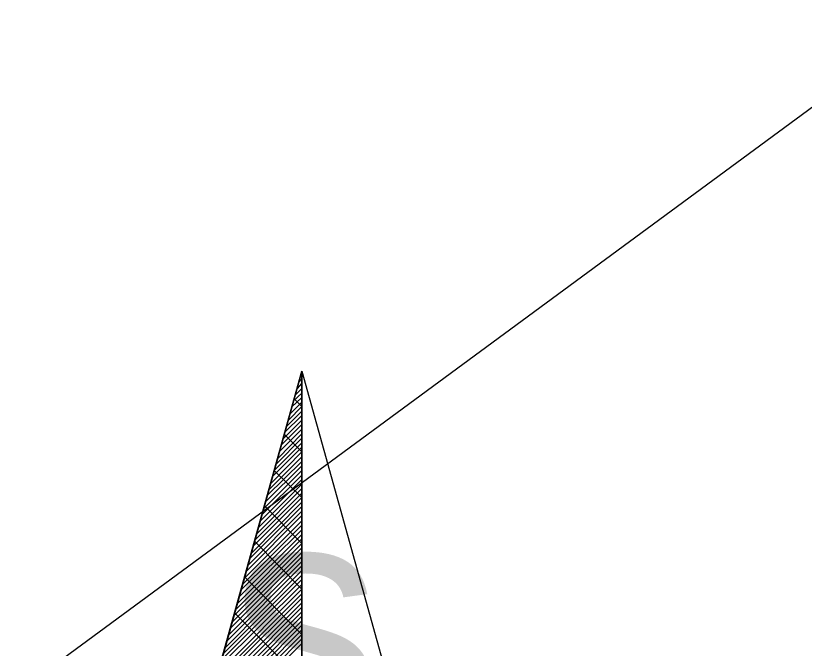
# Model space of a CAD drawing. Extents: x -729889 to -691139, y -995431 to -974354.
# Drawn here: x -725487.532 to -725485.405, y -978463.722 to -978462.017 of the extents above; entities that cross this region are included whole.
import ezdxf

# ---------------------------------------------------------------- set-up
doc = ezdxf.new("R2010")
doc.units = 0
doc.layers.add('Skutečně zaměřené kabelové vedení', color=7, linetype='Continuous')
doc.layers.add('Světelný bod se zemním svítidlem', color=7, linetype='Continuous')

# ---------------------------------------------------------------- blocks, each defined once
blk = doc.blocks.new('Světlo')
at = {"layer": 'Světelný bod se zemním svítidlem'}
for p, q in [((-0.3687, 0.3687), (0, 1.6939)), ((0, 1.6939), (-0.3687, 0.3687)), ((-0.2957, 0.6313), (0, 1.6939)), ((-0.0035, 1.6817), (0, 1.6852)), ((0, 1.6939), (0.3687, 0.3687)), ((0, 0), (0, 1.6939)), ((0, 1.6939), (0.2957, 0.6313)), ((0, 1.6939), (0, -1.3043)), ((-0.0122, 1.647), (0, 1.6609)), ((-0.0087, 1.6643), (0, 1.673)), ((-0.0174, 1.6296), (0, 1.647)), ((-0.0278, 1.5965), (0, 1.6226)), ((-0.0226, 1.6139), (0, 1.6348)), ((0, 1.5983), (-0.0209, 1.6191)), ((-0.0365, 1.5617), (0, 1.5983)), ((-0.0313, 1.5791), (0, 1.6104)), ((-0.047, 1.5287), (0, 1.5739)), ((-0.0417, 1.5443), (0, 1.5861)), ((-0.0504, 1.5113), (0, 1.5617)), ((-0.0609, 1.4765), (0, 1.5374)), ((-0.0557, 1.4939), (0, 1.5496)), ((-0.0696, 1.4435), (0, 1.513)), ((-0.0643, 1.4591), (0, 1.5252)), ((0, 1.4765), (-0.047, 1.5235)), ((-0.08, 1.4087), (0, 1.4887)), ((-0.0748, 1.4261), (0, 1.5009)), ((-0.0835, 1.3913), (0, 1.4765)), ((-0.0939, 1.3583), (0, 1.4504)), ((-0.0887, 1.3739), (0, 1.4626)), ((-0.1026, 1.3235), (0, 1.4261)), ((-0.0991, 1.3409), (0, 1.4383)), ((0, 1.353), (-0.0748, 1.4261)), ((-0.1078, 1.3061), (0, 1.4139)), ((-0.1165, 1.273), (0, 1.3896)), ((-0.113, 1.2887), (0, 1.4017)), ((-0.127, 1.2383), (0, 1.3652)), ((-0.1217, 1.2557), (0, 1.3774)), ((-0.1357, 1.2035), (0, 1.3409)), ((-0.1322, 1.2209), (0, 1.353)), ((-0.1409, 1.1878), (0, 1.3287)), ((0, 1.2296), (-0.1009, 1.3304)), ((-0.1513, 1.153), (0, 1.3043)), ((-0.1461, 1.1704), (0, 1.3165)), ((-0.16, 1.1183), (0, 1.2783)), ((-0.1548, 1.1357), (0, 1.2904)), ((-0.1687, 1.0852), (0, 1.2539)), ((-0.1652, 1.1026), (0, 1.2661)), ((-0.1739, 1.0678), (0, 1.2417)), ((0, 1.1061), (-0.127, 1.2348)), ((-0.1843, 1.033), (0, 1.2174)), ((-0.1791, 1.0504), (0, 1.2296)), ((-0.193, 1), (0, 1.193)), ((-0.1878, 1.0174), (0, 1.2052)), ((-0.1983, 0.9826), (0, 1.1809)), ((-0.207, 0.9478), (0, 1.1565)), ((-0.2035, 0.9652), (0, 1.1687)), ((-0.2174, 0.9148), (0, 1.1322)), ((-0.2122, 0.9322), (0, 1.1443)), ((0, 0.9843), (-0.1548, 1.1391)), ((-0.2261, 0.88), (0, 1.1061)), ((-0.2226, 0.8974), (0, 1.1183)), ((-0.2313, 0.8626), (0, 1.0939)), ((-0.24, 0.8296), (0, 1.0696)), ((-0.2365, 0.847), (0, 1.0817)), ((-0.2504, 0.7948), (0, 1.0452)), ((-0.2452, 0.8122), (0, 1.0574)), ((0, 0.8609), (-0.1809, 1.0417)), ((0, 1.0522), (0, 1.0504)), ((-0.2591, 0.7617), (0, 1.0209)), ((-0.2557, 0.7774), (0, 1.033)), ((-0.2643, 0.7443), (0, 1.0087)), ((-0.2748, 0.7096), (0, 0.9843)), ((-0.2696, 0.727), (0, 0.9965)), ((-0.2835, 0.6765), (0, 0.96)), ((-0.2783, 0.6922), (0, 0.9722))]:
    blk.add_line(p, q, dxfattribs=at)
blk.add_text('s', height=0.6087, dxfattribs=at).set_placement((-0.1939, 0.7324))

msp = doc.modelspace()

# ---------------------------------------------------------------- linework, layer by layer
at = {"layer": 'Skutečně zaměřené kabelové vedení'}
msp.add_lwpolyline([(-725486.7622, -978464.6675), (-725487.5317, -978463.844), (-725484.6229, -978461.7024), (-725483.7599, -978461.0631), (-725482.2575, -978459.9763), (-725480.3077, -978458.6658), (-725478.3259, -978457.3233), (-725477.8465, -978457.1635), (-725477.4629, -978457.3872), (-725477.0086, -978458.0297)], dxfattribs=at)

# ---------------------------------------------------------------- block references
at = {"layer": 'Světelný bod se zemním svítidlem', "xscale": 1.0005800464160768, "yscale": 1.0005800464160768}
msp.add_blockref('Světlo', (-725486.76, -978464.67), dxfattribs=at)

doc.saveas('drawing.dxf')
